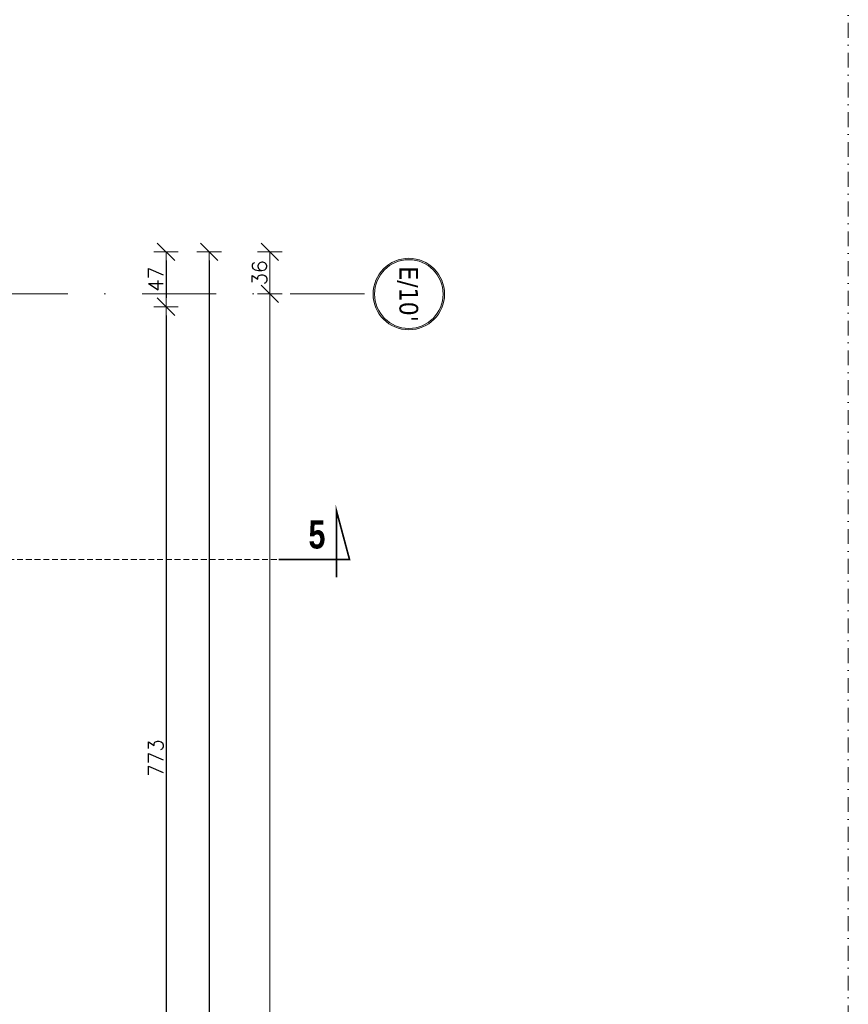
# Model space of a CAD drawing. Header units: millimetres. Extents: x 23192 to 177760, y -399809 to -79279.
# Tile 681 of 865: x 77158 to 77868, y -198686 to -197843. Entities that reach past the tile are written whole.
import ezdxf
from ezdxf.enums import TextEntityAlignment as Align

# ---------------------------------------------------------------- set-up
doc = ezdxf.new("R2010")
doc.units = ezdxf.units.MM
doc.linetypes.add('CARKOVANA', pattern=[7.5, 5, -2.5])
doc.linetypes.add('DASHDOT', pattern=[25.4, 12.7, -6.35, 0, -6.35])
doc.layers.get('0').update_dxf_attribs({"lineweight": 0})
for name, color, linetype, lineweight in [('!! 0_ Opis', 8, 'Continuous', 13), ('!! 0_Osie', 1, 'DASHDOT', 13), ('!! wymiary osi', 250, 'Continuous', 9), ('0-osie-liniA', 14, 'DASHDOT', 5), ('0-osie-tx', 66, 'Continuous', 9)]:
    doc.layers.add(name, color=color, linetype=linetype, lineweight=lineweight)
doc.layers.add('!! 1_Wyburzenia', color=252, linetype='CARKOVANA', lineweight=13, true_color=0x696969)
doc.styles.add('STYLE7', font='ARIALNB.TTF')
doc.styles.add('TAHOMA', font='tahoma.ttf')
doc.styles.add('TXT', font='simplex.shx')
doc.dimstyles.new('DIM50', dxfattribs={"dimscale": 5, "dimtxt": 2.5, "dimasz": 1.5, "dimexe": 0, "dimexo": 0, "dimgap": 0.5, "dimtad": 1, "dimdec": 4, "dimrnd": 0.5, "dimdsep": 46, "dimtxsty": 'TXT', "dimblk1": 'TICK1', "dimblk2": 'TICK1', "dimsah": 1, "dimcen": 0, "dimse1": 1, "dimse2": 1, "dimclrd": 1, "dimclre": 7, "dimclrt": 9, "dimadec": 0, "dimazin": 0, "dimtfac": 1, "dimtdec": 4, "dimtmove": 2, "dimatfit": 3, "dimldrblk": 'TICK1', "dimfxl": 1, "dimtolj": 1, "dimarcsym": 0})

# ---------------------------------------------------------------- blocks, each defined once
blk = doc.blocks.new('*U80')
h = blk.add_hatch(color=256)
edge = h.paths.add_edge_path()
edge.add_arc((0, 0), 30.6, 0, 360)
edge = h.paths.add_edge_path(flags=17)
edge.add_arc((0, 0), 29.4, 0, 360)
for radius in [30.6, 29.4]:
    blk.add_circle((0, 0), radius)
at = {"style": 'TAHOMA', "flags": 8}
blk.add_attdef('ANSICHTSNUMMER', text='', height=16, dxfattribs=at).set_placement((0, 0), align=Align.MIDDLE_CENTER)
blk = doc.blocks.new('TICK1')
at = {"color": 0}
for p, q in [((0, -1.4), (0, 1.4)), ((0, 0), (-1, 0))]:
    blk.add_line(p, q, dxfattribs=at)
at = {"color": 2}
blk.add_line((-1, -1), (1, 1), dxfattribs=at)
blk = doc.blocks.new('*D3763')
at = {"layer": '!! wymiary osi', "color": 1, "lineweight": -2, "transparency": 16777216}
blk.add_line((54928.4, -199539.59), (54928.4, -198146.59), dxfattribs=at)
at = {"layer": 'DEFPOINTS', "color": 0, "transparency": 16777216}
for p in [(54928.4, -198139.09), (55017, -198139.09), (55017, -199547.09)]:
    blk.add_point(p, dxfattribs=at)
at = {"layer": '!! wymiary osi', "color": 1, "lineweight": -2, "transparency": 16777216, "xscale": 7.5, "yscale": 7.5, "zscale": 7.5}
for p, rotation in [((54928.4, -198139.09), 90), ((54928.4, -199547.09), 270)]:
    blk.add_blockref('TICK1', p, dxfattribs=dict(at, rotation=rotation))
at = {"layer": '!! wymiary osi', "color": 9, "transparency": 16777216, "insert": (54919.65, -198843.09), "char_height": 12.5, "attachment_point": 5, "rotation": 90, "style": 'TXT'}
blk.add_mtext('\\A1;1408', dxfattribs=at)
blk = doc.blocks.new('*D3768')
at = {"layer": '!! wymiary osi', "color": 1, "lineweight": -2, "transparency": 16777216}
blk.add_line((54928.4, -198131.59), (54928.4, -198110.55), dxfattribs=at)
at = {"layer": 'DEFPOINTS', "color": 0, "transparency": 16777216}
for p in [(54607.21, -198103.05), (54928.4, -198103.05), (54607.21, -198139.09)]:
    blk.add_point(p, dxfattribs=at)
at = {"layer": '!! wymiary osi', "color": 1, "lineweight": -2, "transparency": 16777216, "xscale": 7.5, "yscale": 7.5, "zscale": 7.5}
for p, rotation in [((54928.4, -198103.05), 90), ((54928.4, -198139.09), 270)]:
    blk.add_blockref('TICK1', p, dxfattribs=dict(at, rotation=rotation))
at = {"layer": '!! wymiary osi', "color": 9, "transparency": 16777216, "insert": (54919.65, -198121.07), "char_height": 12.5, "attachment_point": 5, "rotation": 90, "style": 'TXT'}
blk.add_mtext('\\A1;36', dxfattribs=at)
blk = doc.blocks.new('*D3265')
at = {"layer": '!! wymiary osi', "color": 1, "lineweight": -2, "transparency": 16777216}
blk.add_line((77320.13, -198049.09), (77320.13, -199511.41), dxfattribs=at)
at = {"layer": 'DEFPOINTS', "color": 0, "transparency": 16777216}
for p in [(77050.92, -198041.59), (77050.92, -199518.91), (77320.13, -199518.91)]:
    blk.add_point(p, dxfattribs=at)
at = {"layer": '!! wymiary osi', "color": 1, "lineweight": -2, "transparency": 16777216, "xscale": 7.5, "yscale": 7.5, "zscale": 7.5}
for p, rotation in [((77320.13, -198041.59), 90), ((77320.13, -199518.91), 270)]:
    blk.add_blockref('TICK1', p, dxfattribs=dict(at, rotation=rotation))
at = {"layer": '!! wymiary osi', "color": 9, "transparency": 16777216, "insert": (77311.38, -198780.25), "char_height": 12.5, "attachment_point": 5, "rotation": 90, "style": 'TXT'}
blk.add_mtext('\\A1;1477.5', dxfattribs=at)
blk = doc.blocks.new('*D3266')
at = {"layer": '!! wymiary osi', "color": 1, "lineweight": -2, "transparency": 16777216}
blk.add_line((77283.25, -198049.09), (77283.25, -198081.13), dxfattribs=at)
at = {"layer": 'DEFPOINTS', "color": 0, "transparency": 16777216}
for p in [(77040.42, -198041.59), (76993.42, -198088.63), (77283.25, -198088.63)]:
    blk.add_point(p, dxfattribs=at)
at = {"layer": '!! wymiary osi', "color": 1, "lineweight": -2, "transparency": 16777216, "xscale": 7.5, "yscale": 7.5, "zscale": 7.5}
for p, rotation in [((77283.25, -198041.59), 90), ((77283.25, -198088.63), 270)]:
    blk.add_blockref('TICK1', p, dxfattribs=dict(at, rotation=rotation))
at = {"layer": '!! wymiary osi', "color": 9, "transparency": 16777216, "insert": (77274.5, -198065.11), "char_height": 12.5, "attachment_point": 5, "rotation": 90, "style": 'TXT'}
blk.add_mtext('\\A1;47', dxfattribs=at)
blk = doc.blocks.new('*D3267')
at = {"layer": '!! wymiary osi', "color": 1, "lineweight": -2, "transparency": 16777216}
blk.add_line((77283.25, -198096.13), (77283.25, -198854.09), dxfattribs=at)
at = {"layer": 'DEFPOINTS', "color": 0, "transparency": 16777216}
for p in [(76993.42, -198088.63), (77005.92, -198861.59), (77283.25, -198861.59)]:
    blk.add_point(p, dxfattribs=at)
at = {"layer": '!! wymiary osi', "color": 1, "lineweight": -2, "transparency": 16777216, "xscale": 7.5, "yscale": 7.5, "zscale": 7.5}
for p, rotation in [((77283.25, -198088.63), 90), ((77283.25, -198861.59), 270)]:
    blk.add_blockref('TICK1', p, dxfattribs=dict(at, rotation=rotation))
at = {"layer": '!! wymiary osi', "color": 9, "transparency": 16777216, "insert": (77274.5, -198475.11), "char_height": 12.5, "attachment_point": 5, "rotation": 90, "style": 'TXT'}
blk.add_mtext('\\A1;773', dxfattribs=at)
blk = doc.blocks.new('oznaczenie przekroi')
at = {"layer": '!! 0_ Opis', "color": 2, "const_width": 1.44}
blk.add_lwpolyline([(90995.48, -198305.1), (91056.3, -198305.1), (91045.03, -198263.04), (91045.03, -198320.31)], dxfattribs=at)
blk.add_lwpolyline([(90995.48, -198305.1), (91056.3, -198305.1), (91045.03, -198263.04), (91045.03, -198320.31)], dxfattribs=at)
at = {"layer": '!! 1_Wyburzenia'}
blk.add_lwpolyline([(84721.06, -198393.4), (84958.93, -198393.4), (84958.93, -198305.1), (90995.48, -198305.1)], dxfattribs=at)
at = {"layer": '!! 0_ Opis', "color": 9, "style": 'STYLE7', "text_generation_flag": 6, "width": 0.95}
blk.add_text('5', height=24, rotation=180, dxfattribs=at).set_placement((91021.13, -198295.72))
blk = doc.blocks.new('BLOK OSI')
blk.add_lwpolyline([(55424.2848, -195663.0883), (55424.2848, -200232.78608)])
at = {"layer": '0-osie-liniA', "ltscale": 5}
blk.add_lwpolyline([(52022.71506, -198139.0883), (55016.99854, -198139.0883)], dxfattribs=at)
at = {"layer": '0-osie-tx'}
ref = blk.add_blockref('*U80', (55047.59554, -198139.24714), dxfattribs=dict(at, rotation=90))
ref.add_attrib('ANSICHTSNUMMER', "E/10'", dxfattribs={"layer": '0', "height": 16, "rotation": 270, "style": 'TAHOMA', "flags": 8}).set_placement((55047.59554, -198139.24714), align=Align.MIDDLE_CENTER)
at = {"layer": '!! wymiary osi'}
for base, p1, p2, picture, middle in [((54928.39992, -198103.04847), (54607.21142, -198139.0883), (54607.21142, -198103.04847), '*D3768', (54919.64992, -198121.06839)), ((54928.39992, -198139.0883), (55016.99854, -199547.0883), (55016.99595, -198139.0883), '*D3763', (54919.64992, -198843.0883))]:
    dim = blk.add_linear_dim(base=base, p1=p1, p2=p2, angle=90, dimstyle='DIM50', dxfattribs=at)
    dim.commit()
    dim.dimension.update_dxf_attribs({"geometry": picture, "text_midpoint": middle})

msp = doc.modelspace()

# ---------------------------------------------------------------- block references
at = {"layer": '!! 0_Osie'}
msp.add_blockref('BLOK OSI', (22443.71185, 61.46017), dxfattribs=at)
at = {"layer": '!! 1_Wyburzenia'}
msp.add_blockref('oznaczenie przekroi', (-13615.83086, 0), dxfattribs=at)

# ---------------------------------------------------------------- dimensions: what is measured, and where the dimension line sits
at = {"layer": '!! wymiary osi'}
for base, p1, p2, picture, middle in [((77283.24531, -198088.62813), (77040.42327, -198041.5883), (76993.42327, -198088.62813), '*D3266', (77274.49531, -198065.10822)), ((77320.13437, -199518.91137), (77050.92327, -198041.5883), (77050.92327, -199518.91137), '*D3265', (77311.38437, -198780.24984)), ((77283.24531, -198861.5907), (76993.42327, -198088.62813), (77005.92327, -198861.5907), '*D3267', (77274.49531, -198475.10942))]:
    dim = msp.add_linear_dim(base=base, p1=p1, p2=p2, angle=90, dimstyle='DIM50', dxfattribs=at)
    dim.commit()
    dim.dimension.update_dxf_attribs({"geometry": picture, "text_midpoint": middle})

doc.saveas('drawing.dxf')
